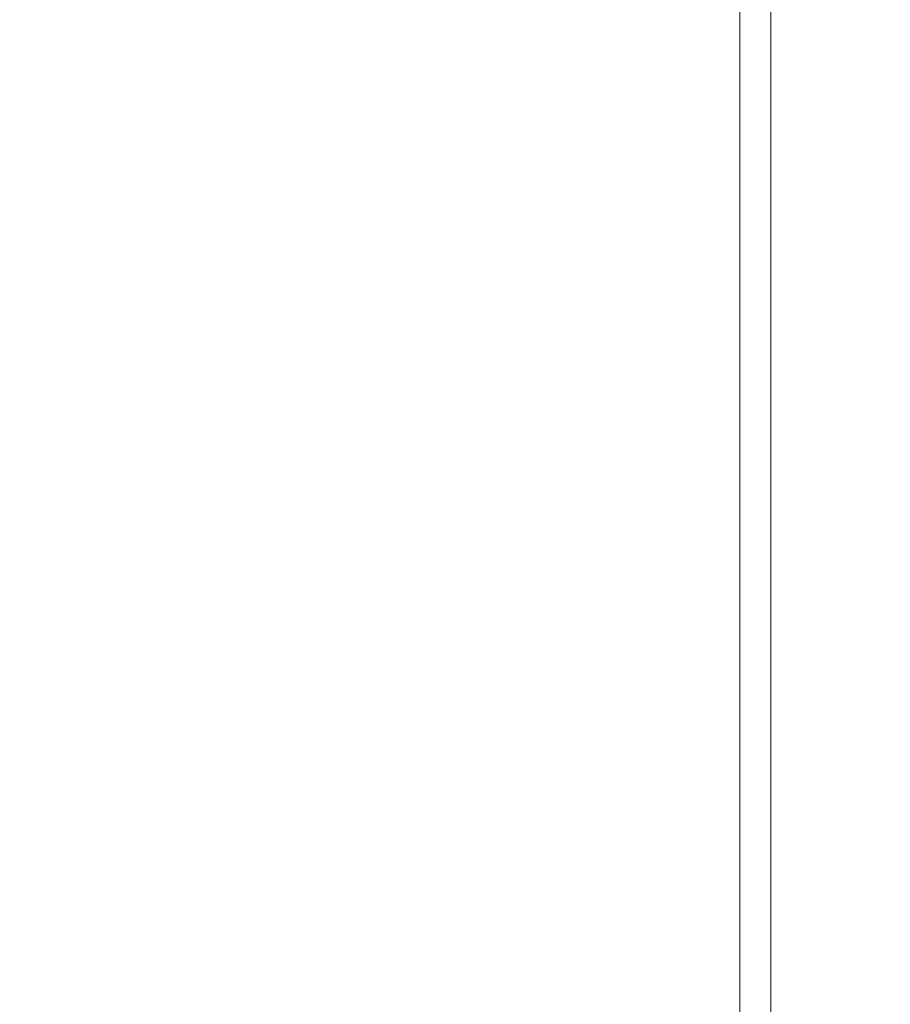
# Model space of a CAD drawing. Header units: millimetres. Extents: x -20950785 to 389010297, y -11535949 to 14056629.
# Tile 353 of 654: x 14884531 to 14940258, y -2510685 to -2447676. Entities that reach past the tile are written whole.
import ezdxf

# ---------------------------------------------------------------- set-up
doc = ezdxf.new("R2010")
doc.units = ezdxf.units.MM
doc.header["$LTSCALE"] = 60
doc.header["$MEASUREMENT"] = 0
doc.layers.add('TEXT', color=7, linetype='Continuous')

msp = doc.modelspace()

# ---------------------------------------------------------------- linework, layer by layer
at = {"color": 7, "linetype": 'Continuous', "lineweight": 9, "ltscale": 2}
for points in [[(14595241.9, -2337928.73), (14932618.09, -2337928.73), (14932618.09, -2577974.94), (14595241.9, -2577974.94)], [(14597241.9, -2339928.73), (14930618.09, -2339928.73), (14930618.09, -2575974.94), (14597241.9, -2575974.94)]]:
    msp.add_lwpolyline(points, close=True, dxfattribs=at)
msp.add_circle((14746250.9, -2442527.94), 347474.95, dxfattribs=at)

# ---------------------------------------------------------------- texts
at = {"linetype": 'Continuous', "lineweight": 9, "insert": (14770053.27, -2493965.4), "char_height": 1300, "width": 25045.2677, "attachment_point": 1}
msp.add_mtext('\\pi5418.09167,t45718.09167;{\\fTimes New Roman|b0|i0|c0|p18;\\L ELEVATION OF \\P\\pi2504.57329,t42804.57329;ABUTMENT ELEMENT \\P\\pi7381.21352,t47681.21352;DIRECTION}', dxfattribs=at)
at = {"layer": 'TEXT', "linetype": 'Continuous', "lineweight": 9, "char_height": 1300, "attachment_point": 1}
for s, insert, width in [('\\pi2427.77062;{\\fTimes New Roman|b0|i0|c0|p18;\\LELEVATION OF PIER \\P\\pi3593.74034;ALONG CURRENT \\P\\pi6498.82325;DIRECTION  }', (14804929.82, -2480078.11), 23280.4872), ('\\pi1974.11068;{\\fTimes New Roman|b0|i0|c0|p18;\\LELEVATION OF PIER \\P\\pi3681.82517;ALONG TRAFFIC  \\P\\pi6045.16331;DIRECTION  }', (14825572.26, -2480530.83), 22373.1673)]:
    msp.add_mtext(s, dxfattribs=dict(at, insert=insert, width=width))

doc.saveas('drawing.dxf')
